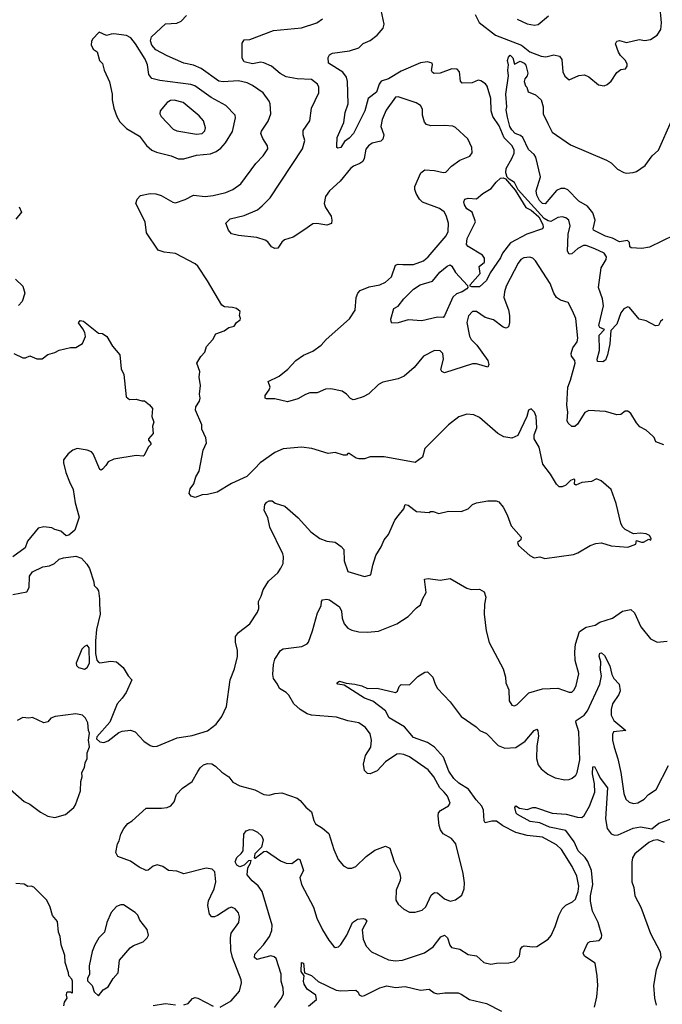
# Model space of a CAD drawing. Extents: x 2057697 to 2160550, y 827490 to 1016834.
# Tile 287 of 509: x 2131073 to 2135660, y 906251 to 913276. Entities that reach past the tile are written whole.
import ezdxf

# ---------------------------------------------------------------- set-up
doc = ezdxf.new("R2010")
doc.units = 0

msp = doc.modelspace()

# ---------------------------------------------------------------- linework, layer by layer
at = {"layer": '0CON20XD'}
for points in [[(2134323.8, 913313.8), (2134353.3, 913255), (2134469.2, 913165), (2134654.5, 913094.5), (2134715, 913047.5), (2134795, 913015.4), (2134828.2, 913011.8), (2134885, 913024.3), (2134925.7, 913015.7), (2134942.7, 912992.7), (2134949.2, 912905), (2134965, 912873.3), (2134995, 912847.5), (2135065, 912877.5), (2135105, 912883.3), (2135135, 912868.8), (2135205, 912812), (2135245, 912804), (2135267, 912813), (2135295, 912836.7), (2135335, 912900), (2135365, 912920), (2135397.5, 912925), (2135408.8, 912945), (2135408.3, 912958.3), (2135398, 912985), (2135361.7, 913021.7), (2135347.1, 913045), (2135326.7, 913103.3), (2135335, 913122.5), (2135355, 913128.8), (2135404.2, 913114.2), (2135495, 913135.8), (2135535, 913128.6), (2135575, 913135.6), (2135622.9, 913165), (2135648.5, 913205), (2135653.9, 913253.9), (2135642.4, 913382.4)], [(2132055, 908093.8), (2132197.7, 908152.3), (2132305, 908170), (2132415, 908202.9), (2132475, 908250), (2132515.4, 908304.6), (2132550.6, 908375), (2132575.6, 908565), (2132607.1, 908645), (2132627.2, 908732.8), (2132628.8, 908775), (2132613.8, 908835), (2132614.5, 908875), (2132635.4, 908904.6), (2132715.8, 908965), (2132771.2, 909048.8), (2132780, 909075), (2132776.7, 909125), (2132797.7, 909162.3), (2132812.3, 909207.7), (2132849.5, 909270.5), (2132915, 909330), (2132937.6, 909362.4), (2132954, 909395), (2132955.7, 909445), (2132951.4, 909465), (2132858, 909655), (2132843.8, 909725), (2132818.8, 909775), (2132824.1, 909815.9), (2132837, 909833), (2132855, 909842.5), (2132875, 909842.5), (2132897.5, 909827.5), (2132965.8, 909805.8), (2133062.1, 909722.1), (2133151.9, 909621.9), (2133215, 909574.3), (2133265, 909555.8), (2133325, 909548), (2133367.3, 909517.3), (2133385.8, 909495.8), (2133389.2, 909415), (2133415, 909340), (2133535, 909303.3), (2133580, 909315), (2133593.3, 909385), (2133616.1, 909453.9), (2133652.5, 909515), (2133673.9, 909566.1), (2133705, 909602.5), (2133750, 909705), (2133774.3, 909735.7), (2133814.2, 909785.8), (2133825, 909817.5), (2133845, 909811.2), (2133905, 909766.2), (2133995, 909760), (2134005, 909767.5), (2134025, 909766.7), (2134065, 909753.3), (2134135, 909770), (2134225, 909767.1), (2134275, 909786.2), (2134305, 909816.2), (2134335, 909830), (2134415, 909843.3), (2134475, 909843.3), (2134492.5, 909835), (2134525, 909797.5), (2134553.9, 909743.9), (2134581.2, 909665), (2134652.5, 909585), (2134650, 909565), (2134627.5, 909545), (2134633.3, 909525), (2134715, 909453.3), (2134745, 909437.5), (2134785, 909443.3), (2134821.7, 909431.7), (2135025, 909460.8), (2135056.8, 909473.2), (2135144.4, 909525.6), (2135185, 909538.8), (2135225, 909543.8), (2135295, 909521.2), (2135415, 909513.3), (2135470, 909535), (2135475, 909560), (2135511.7, 909548.3), (2135525, 909547.5), (2135565, 909570), (2135578.3, 909561.7), (2135580, 909575), (2135567.5, 909595), (2135545, 909607.5), (2135505, 909612.5), (2135455, 909607.5), (2135395, 909637.5), (2135375, 909657.5), (2135363.6, 909683.6), (2135330.8, 909825), (2135294.2, 909924.2), (2135222.5, 909985), (2135190.7, 909999.3), (2135155, 909981.2), (2135085, 909973.5), (2135043.9, 909953.9), (2135032.9, 909962.9), (2135036.2, 909995), (2135027.7, 909997.7), (2135005, 909989.4), (2134972, 909955), (2134945, 909942.5), (2134925, 909944), (2134905, 909961.2), (2134863, 910033), (2134806.2, 910105), (2134780, 910225), (2134746, 910285), (2134746, 910315), (2134763.8, 910365), (2134760, 910445), (2134747.5, 910475), (2134725, 910500), (2134705, 910490), (2134692.5, 910445), (2134629.5, 910310.5), (2134585, 910290), (2134529.5, 910299.5), (2134485, 910322.5), (2134355, 910438.6), (2134315, 910457.5), (2134265, 910462.5), (2134207.3, 910442.7), (2134133.8, 910385), (2133965, 910217.5), (2133947.5, 910155), (2133895, 910117.5), (2133675, 910156.2), (2133575, 910156.7), (2133535, 910143.3), (2133495, 910143.3), (2133475, 910147.5), (2133425, 910180), (2133415, 910180), (2133405, 910170), (2133385, 910170), (2133325, 910187.5), (2133275, 910181.2), (2133157.6, 910217.6), (2133085, 910226.9), (2132955, 910214), (2132895, 910188), (2132788.8, 910115), (2132751.2, 910075), (2132693.6, 910016.4), (2132585, 909966.2), (2132483.9, 909906.1), (2132415, 909887.5), (2132375, 909886.7), (2132325, 909866.7), (2132296.4, 909876.4), (2132283.3, 909895), (2132290.5, 909929.5), (2132315.9, 909964.1), (2132331.2, 910015), (2132353.8, 910055), (2132383.3, 910205), (2132406.4, 910256.4), (2132401.7, 910291.7), (2132373.3, 910355), (2132373.3, 910385), (2132329.3, 910489.3), (2132330, 910515), (2132356.7, 910555), (2132362.5, 910575), (2132356.7, 910605), (2132363.3, 910665), (2132353.8, 910725), (2132360, 910765), (2132337.5, 910825), (2132366.4, 910873.6), (2132393.8, 910905), (2132406.8, 910943.2), (2132452, 910995), (2132473.8, 911035), (2132533.9, 911056.1), (2132565, 911080), (2132605, 911090), (2132620, 911115), (2132647.5, 911135), (2132650, 911145), (2132642.5, 911165), (2132647.5, 911195), (2132620, 911215), (2132593, 911223), (2132535, 911226.7), (2132515, 911240), (2132415, 911413.8), (2132345, 911516.7), (2132326.7, 911535), (2132185, 911607.1), (2132105, 911616.7), (2132061.7, 911631.7), (2131978, 911755), (2131970, 911835), (2131902, 911965), (2131912, 911995), (2131935, 912021.2), (2132005, 912037.1), (2132045, 912034.3), (2132082.1, 912022.1), (2132166.7, 911975), (2132185, 911970.6), (2132255, 911993.1), (2132315, 912023.1), (2132396.4, 912013.6), (2132455, 912021.5), (2132544.2, 912044.2), (2132595.5, 912064.5), (2132652, 912105), (2132759.7, 912250.3), (2132812, 912305), (2132844.2, 912355), (2132842.5, 912375), (2132808.8, 912428.8), (2132794.4, 912465), (2132798.9, 912481.1), (2132847.2, 912552.8), (2132866, 912605), (2132861.2, 912675), (2132854.2, 912694.2), (2132810, 912755), (2132735, 912806.9), (2132696, 912826), (2132635, 912840.4), (2132525, 912832), (2132495, 912836.9), (2132367.9, 912927.9), (2132315, 912951.6), (2132245.6, 912965.6), (2132125, 913017.5), (2132045, 913060.4), (2132017.5, 913095), (2132007.1, 913125), (2132015, 913154.2), (2132115, 913246.2), (2132195, 913250.8), (2132225, 913266), (2132264.4, 913305.6)], [(2135663.9, 911136.1), (2135648.3, 911121.7), (2135632.5, 911095), (2135611.7, 911091.7), (2135545, 911127.5), (2135495, 911140), (2135425, 911223.3), (2135415, 911226.7), (2135385, 911213.1), (2135363.1, 911185), (2135336.6, 911103.4), (2135292, 911058), (2135285, 910963.3), (2135269.7, 910885), (2135255, 910848), (2135235, 910835.8), (2135197.7, 910837.7), (2135195.6, 910855), (2135212.2, 910915), (2135209.3, 911025), (2135246.7, 911065), (2135215, 911079.6), (2135206.5, 911095), (2135240, 911235), (2135233.8, 911285), (2135203.8, 911365), (2135222.5, 911505), (2135258.8, 911565), (2135262.5, 911585), (2135245, 911610.6), (2135177.7, 911642.3), (2135115.9, 911665.9), (2135096.7, 911665), (2135057.5, 911642.5), (2135015, 911605.7), (2134994.3, 911604.3), (2134983.5, 911625), (2134988.9, 911745), (2135002.9, 911805), (2134992, 911845), (2134971.3, 911861.3), (2134945, 911870), (2134915, 911865.8), (2134865, 911837.3), (2134845, 911840), (2134817.1, 911857.1), (2134631.1, 912061.1), (2134605.6, 912115.6), (2134568, 912138), (2134553.6, 912153.6), (2134542.6, 912182.6), (2134545.4, 912215), (2134585, 912284.6), (2134602.4, 912325), (2134603.5, 912345), (2134587.7, 912375), (2134532.3, 912432.3), (2134495, 912519.4), (2134451.1, 912585), (2134439.1, 912625), (2134437, 912713), (2134410.9, 912800.9), (2134397.5, 912817.5), (2134365, 912839.2), (2134345, 912844.2), (2134303.3, 912826.7), (2134232.2, 912822.2), (2134218.6, 912838.6), (2134211.9, 912905), (2134195, 912924.3), (2134157.5, 912925), (2134075, 912895.4), (2134032.7, 912892.7), (2134018.9, 912898.9), (2134012.5, 912912.5), (2134020.6, 912955), (2134017.1, 912967.1), (2133984.6, 912974.6), (2133935, 912969.2), (2133795, 912909.1), (2133705.8, 912855), (2133653, 912837.1), (2133638.3, 912815), (2133620.3, 912759.7), (2133561.6, 912715), (2133536.7, 912625), (2133455, 912464.6), (2133425, 912431.5), (2133391.9, 912408.1), (2133365, 912364.2), (2133345, 912358.8), (2133336.7, 912365), (2133336.1, 912376.1), (2133339.2, 912435), (2133388.1, 912541.9), (2133396.4, 912615), (2133417.1, 912675), (2133414, 912835), (2133405.7, 912865.7), (2133380.9, 912900.9), (2133277.8, 912965), (2133275, 913006), (2133285, 913024.3), (2133305, 913038.1), (2133426.3, 913053.7), (2133494, 913075), (2133525, 913105.8), (2133575, 913128.6), (2133624, 913165), (2133668.8, 913215), (2133674, 913245), (2133653.6, 913345)], [(2134625, 913279.2), (2134695.7, 913245.7), (2134747.3, 913237.3), (2134775, 913242.5), (2134847.3, 913302.7)], [(2135671.7, 910241.7), (2135615, 910263.3), (2135602.5, 910295), (2135592.5, 910305), (2135545, 910346.7), (2135500.5, 910370.5), (2135475, 910400), (2135435, 910467.5), (2135415, 910482.5), (2135395, 910483.3), (2135365, 910460), (2135335, 910457.1), (2135255, 910481.1), (2135135, 910488.1), (2135107.6, 910472.4), (2135055, 910390), (2135036.6, 910373.4), (2135014.3, 910374.3), (2134988.3, 910398.3), (2134980.6, 910415), (2134984.6, 910475), (2134978.5, 910525), (2134984.6, 910655), (2135004.5, 910705), (2135037.9, 910825), (2135036.2, 910845), (2135012.5, 910875), (2135008.9, 910895), (2135021.2, 910935), (2135051.2, 910978.8), (2135057, 911003), (2135042.9, 911145), (2135018.1, 911198.1), (2134989.2, 911259.2), (2134932.5, 911275), (2134904, 911295), (2134886, 911325), (2134859.2, 911395), (2134755, 911555.8), (2134735, 911574.2), (2134715, 911581.4), (2134672, 911578), (2134650.8, 911565), (2134631.4, 911538.6), (2134545.6, 911375), (2134532.5, 911335), (2134530, 911295), (2134562.4, 911205), (2134569.4, 911165), (2134570.5, 911115), (2134561.2, 911085), (2134545, 911076), (2134525, 911081.4), (2134455, 911134.5), (2134395, 911150.4), (2134335, 911193.6), (2134305, 911193.3), (2134276.9, 911163.1), (2134264.6, 911115), (2134285, 911018.8), (2134296.9, 910995), (2134336.4, 910955), (2134371.5, 910905), (2134415, 910843.3), (2134422, 910815), (2134415, 910796.7), (2134335, 910821.1), (2134305, 910820), (2134105, 910757.5), (2134085.8, 910765.8), (2134079.5, 910779.5), (2134098.9, 910855), (2134094.3, 910895), (2134074.4, 910914.4), (2134033.3, 910915), (2133955, 910874.4), (2133887.8, 910795), (2133817.7, 910732.3), (2133775, 910713.8), (2133665, 910689.4), (2133635, 910672.9), (2133565, 910607.8), (2133525, 910585.5), (2133465.9, 910565.9), (2133454.3, 910564.3), (2133435, 910574), (2133405.4, 910605.4), (2133374.6, 910624.6), (2133295, 910643.5), (2133255, 910638.9), (2133195.5, 910614.5), (2133145, 910613.1), (2133113, 910603), (2133057.9, 910572.1), (2132985, 910548.8), (2132895, 910571.4), (2132835, 910571.4), (2132826.1, 910576.1), (2132826, 910595), (2132853.8, 910635), (2132860, 910655), (2132847.5, 910695), (2132925, 910732), (2132986.4, 910783.6), (2133045, 910844.3), (2133098.6, 910881.4), (2133165, 910910), (2133225, 910954.3), (2133261.9, 910995), (2133428.3, 911141.7), (2133467.4, 911202.6), (2133475.7, 911295), (2133485.8, 911324.2), (2133503.8, 911345), (2133568.8, 911371.2), (2133645, 911384.2), (2133685, 911402.5), (2133728.3, 911441.7), (2133755.6, 911524.4), (2133775, 911532.9), (2133809.1, 911529.1), (2133885, 911530), (2133955, 911555.6), (2133988.1, 911585), (2134117.1, 911735), (2134132.2, 911765), (2134134.4, 911825), (2134118.3, 911878.3), (2134102.5, 911905), (2134069.6, 911929.6), (2133948, 911975), (2133927.5, 911995), (2133904.3, 912035), (2133893.1, 912065), (2133894.4, 912085), (2133936.8, 912183.2), (2133965.7, 912204.3), (2134035, 912200.6), (2134095, 912185.6), (2134115, 912188.6), (2134155, 912231.4), (2134215.5, 912274.5), (2134286.9, 912303.1), (2134302.7, 912327.3), (2134301.4, 912365), (2134271.4, 912425), (2134185, 912508), (2134165, 912517.5), (2134105, 912521.4), (2134007.8, 912517.8), (2133977.9, 912527.9), (2133962.5, 912545), (2133948.1, 912595), (2133947.9, 912637.9), (2133933.8, 912665), (2133902.1, 912682.1), (2133775, 912726.2), (2133755, 912722.5), (2133689.1, 912630.9), (2133660, 912565), (2133651.8, 912515), (2133671.8, 912455), (2133666.1, 912423.9), (2133650, 912410), (2133590, 912395), (2133563.5, 912376.5), (2133545, 912353.3), (2133532.5, 912285), (2133522.9, 912265), (2133500.9, 912249.1), (2133455, 912231.5), (2133435, 912215.6), (2133360, 912125), (2133284.7, 912055.3), (2133256.7, 912015), (2133245.6, 911965), (2133255.4, 911935.4), (2133295.7, 911875), (2133302, 911845), (2133298.8, 911821.2), (2133265, 911810), (2133195, 911821.1), (2133165, 911818.9), (2133100.8, 911775), (2133025.4, 911724.6), (2132964.3, 911705.7), (2132945, 911688.8), (2132915, 911646), (2132895, 911642.5), (2132871.2, 911655), (2132845, 911690), (2132825, 911702), (2132765, 911722), (2132635, 911735.8), (2132585, 911748.8), (2132564, 911775), (2132543.8, 911825), (2132575, 911854.2), (2132675, 911878.5), (2132769.8, 911920.2), (2132805, 911946.9), (2132860, 912005), (2133090.9, 912355), (2133109.4, 912415), (2133096.9, 912455), (2133097.1, 912485), (2133144.2, 912555), (2133157.1, 912645), (2133208.5, 912755), (2133209.4, 912795), (2133199.2, 912815), (2133155, 912848.5), (2133054.7, 912854.7), (2132975, 912869.1), (2132932.6, 912892.6), (2132870, 912945), (2132815, 912969.1), (2132795, 912972), (2132735, 912962.4), (2132675, 912974.7), (2132661.4, 913001.4), (2132661.9, 913108.1), (2132675, 913131.4), (2132715, 913135.7), (2132885, 913199.6), (2133085, 913218.9), (2133195.4, 913254.6), (2133235, 913281.2)], [(2132205, 912282.9), (2132245, 912284.4), (2132335, 912310.6), (2132435, 912319.6), (2132475, 912336.2), (2132509.7, 912360.3), (2132542.7, 912397.3), (2132591.8, 912478.2), (2132614.2, 912575), (2132610.8, 912595), (2132545, 912663.5), (2132441.1, 912721.1), (2132324.1, 912804.1), (2132294.7, 912814.7), (2132073.3, 912843.3), (2132016.8, 912856.8), (2131995.5, 912885), (2131984.5, 912955), (2131970, 912995), (2131900.8, 913105), (2131866.4, 913146.4), (2131835, 913162.7), (2131745, 913176.2), (2131726, 913174), (2131693.8, 913163.8), (2131641.7, 913188.3), (2131593.9, 913136.1), (2131585, 913120), (2131583.6, 913096.4), (2131597, 913067), (2131625.9, 913045.9), (2131642.5, 912985), (2131663.6, 912963.6), (2131676.7, 912915), (2131715, 912832.5), (2131734.2, 912745), (2131734.2, 912705), (2131745.8, 912645), (2131765.7, 912585.7), (2131787.3, 912547.3), (2131835, 912498.8), (2131928.8, 912445), (2131978.9, 912378.9), (2132016.2, 912345), (2132050.2, 912330.2), (2132155, 912305.6), (2132205, 912282.9)], [(2135745, 911738), (2135567.9, 911652.1), (2135513.4, 911643.4), (2135437.2, 911647.2), (2135429.1, 911655), (2135425.8, 911685.8), (2135410.5, 911700.5), (2135355, 911691.6), (2135305, 911717), (2135255, 911730.7), (2135168.6, 911775), (2135165.5, 911785), (2135180.3, 911845), (2135165, 911898.5), (2135125.7, 911945.7), (2135065, 911980.4), (2134985, 912061.1), (2134965, 912071.5), (2134935, 912072), (2134905, 912058.2), (2134825, 911963.3), (2134805, 911964.2), (2134784.4, 911985), (2134763.8, 912025), (2134760.4, 912055), (2134791.8, 912155), (2134757.8, 912295), (2134745.4, 912315.4), (2134705, 912349.2), (2134665.2, 912435.2), (2134649, 912449), (2134610.4, 912465), (2134585, 912489.6), (2134571.3, 912515), (2134555, 912580), (2134546.2, 912633.8), (2134550, 912655), (2134542.1, 912745), (2134561.9, 912875), (2134557.5, 912915), (2134562, 912955), (2134556, 912985), (2134562.3, 913007.7), (2134575, 913022.5), (2134593.3, 913005), (2134605, 912960), (2134645, 912980), (2134675, 912965.8), (2134685, 912952.5), (2134700, 912895), (2134696.2, 912875), (2134680, 912855), (2134673.9, 912836.1), (2134683.3, 912805), (2134692.5, 912795), (2134702.3, 912762.3), (2134755, 912741.2), (2134795, 912703.3), (2134808.6, 912655), (2134810, 912605), (2134844.1, 912535.9), (2134874, 912474), (2135005, 912383.8), (2135262.7, 912272.7), (2135294.1, 912254.1), (2135339.3, 912209.3), (2135386.1, 912186.1), (2135405, 912181.2), (2135453, 912187), (2135475, 912193.3), (2135537.5, 912235), (2135587.5, 912305), (2135633.6, 912346.4), (2135726, 912555)], [(2132335, 912460.4), (2132375, 912463.3), (2132395, 912484), (2132400, 912505), (2132385, 912554), (2132355, 912590), (2132240, 912685), (2132177, 912703), (2132149.4, 912700.6), (2132125.4, 912684.6), (2132077.1, 912625), (2132074.4, 912605), (2132082.9, 912585), (2132168, 912495), (2132195, 912483.5), (2132335, 912460.4)], [(2134300, 911370), (2134287.5, 911375), (2134287.5, 911385), (2134360, 911465), (2134352.5, 911515), (2134390, 911545), (2134390, 911575), (2134376.4, 911596.4), (2134275, 911656.7), (2134263, 911673), (2134266.4, 911715), (2134326.7, 911835), (2134303.8, 911903.8), (2134265, 911927.1), (2134248.9, 911955), (2134243.1, 911976.9), (2134251.2, 911995), (2134275, 912002.5), (2134335, 911997.5), (2134380, 912035), (2134438.5, 912071.5), (2134475, 912117.8), (2134505, 912144.3), (2134525, 912147.5), (2134541.2, 912141.2), (2134608.7, 912058.7), (2134686, 911936), (2134725, 911917.5), (2134779.1, 911869.1), (2134806.2, 911815), (2134810, 911795), (2134805, 911784.2), (2134692, 911745), (2134576.4, 911683.6), (2134519.3, 911610.7), (2134505, 911578), (2134430.8, 911469.2), (2134404.5, 911415), (2134355, 911370.6), (2134300, 911370)], [(2131070.3, 911940.3), (2131086.2, 911903.8), (2131046.7, 911853.3)], [(2133730.7, 911110.7), (2133723.6, 911123.6), (2133721.7, 911138.3), (2133743.8, 911215), (2133775, 911232), (2133814.5, 911285), (2133885, 911353.3), (2133932, 911385), (2134019.2, 911410.8), (2134071.8, 911475), (2134125, 911516.9), (2134146.2, 911526.2), (2134158.3, 911518.3), (2134185, 911472.5), (2134270, 911380), (2134272.5, 911365), (2134263.8, 911355), (2134232, 911335), (2134190, 911320), (2134164.4, 911295.6), (2134105, 911162.5), (2134095, 911151.2), (2134055, 911152.5), (2133943.6, 911126.4), (2133845, 911134), (2133775, 911114.2), (2133730.7, 911110.7)], [(2131044.1, 911424.1), (2131096.7, 911375), (2131111.2, 911325), (2131091.2, 911265), (2131065, 911236.7)], [(2131032.5, 910895), (2131095, 910863.3), (2131115, 910863.3), (2131145, 910876.7), (2131195, 910857.5), (2131235, 910857.5), (2131275, 910886.7), (2131325, 910902), (2131355, 910918.8), (2131435, 910936.2), (2131475, 910937.5), (2131522.5, 910965), (2131542.5, 911015), (2131537.5, 911045), (2131525, 911070), (2131493, 911113), (2131505, 911130), (2131530, 911125), (2131635, 911040), (2131665, 911037.5), (2131696.4, 911016.4), (2131737, 910947), (2131788.8, 910885), (2131797.5, 910785), (2131817.5, 910745), (2131834.1, 910584.1), (2131857, 910567), (2131905, 910568.8), (2131945, 910556.7), (2131965, 910557.5), (2131999.3, 910529.3), (2132021.7, 910501.7), (2132017.5, 910445), (2132030, 910405), (2132022.5, 910375), (2132026.4, 910323.6), (2131992.5, 910285), (2131992.5, 910275), (2132010, 910255), (2132010, 910245), (2131990, 910225), (2131963, 910167), (2131955, 910162.5), (2131904.1, 910165.9), (2131745, 910140), (2131705, 910122), (2131687.1, 910095), (2131665, 910068.8), (2131655, 910062.5), (2131645, 910067.5), (2131598.3, 910178.3), (2131585, 910193.3), (2131555, 910204), (2131484.2, 910215.8), (2131452.5, 910205), (2131420.5, 910179.5), (2131386.7, 910135), (2131386.2, 910115), (2131403.8, 910045), (2131428.3, 909978.3), (2131456.2, 909925), (2131470, 909830), (2131497.7, 909727.7), (2131466.1, 909633.9), (2131425, 909597.5), (2131405, 909592.5), (2131366.1, 909626.1), (2131325, 909637.5), (2131301.7, 909651.7), (2131245, 909657.5), (2131205, 909647.5), (2131130, 909555), (2131113, 909507), (2131025, 909442.5)], [(2131025, 909174), (2131125, 909193.8), (2131140, 909225), (2131143.8, 909305), (2131163.9, 909336.1), (2131238.3, 909371.7), (2131285, 909380), (2131322.5, 909395), (2131355, 909426.7), (2131385, 909436.7), (2131475, 909447.5), (2131515, 909433.3), (2131552.3, 909392.3), (2131571.2, 909361.2), (2131602.5, 909265), (2131605, 909240), (2131625, 909220), (2131635, 909200), (2131644.2, 909145), (2131643.8, 909105)], [(2132505, 906230.6), (2132583.8, 906275), (2132641.2, 906345), (2132655.9, 906404.1), (2132653.8, 906425), (2132592.5, 906585), (2132581.3, 906635), (2132577.3, 906725), (2132582.5, 906757.5), (2132638, 906835), (2132641.4, 906875), (2132635, 906902.5), (2132611.7, 906931.7), (2132585, 906944), (2132565, 906937.5), (2132485.4, 906884.6), (2132465, 906875.7), (2132445, 906875.7), (2132428.9, 906895), (2132416.7, 906955), (2132421.5, 906988.5), (2132437.9, 907025), (2132460.9, 907075), (2132474.3, 907125.7), (2132465.6, 907195), (2132446, 907216), (2132405, 907221.8), (2132245, 907182.2), (2132195, 907201.4), (2132135, 907205.6), (2132095, 907233.3), (2132055, 907245.4), (2132025, 907237.5), (2131990.9, 907209.1), (2131975, 907205.6), (2131925, 907228.9), (2131865, 907272.9), (2131775, 907306.2), (2131760, 907335), (2131771.2, 907395), (2131783.9, 907416.1), (2131796.2, 907465), (2131816.2, 907505), (2131845, 907540), (2131875, 907560), (2131975, 907651.2), (2132085, 907651.4), (2132125, 907655.8), (2132152.4, 907667.6), (2132175.7, 907695), (2132192.6, 907747.4), (2132235, 907793.1), (2132305, 907840), (2132345, 907911.2), (2132360.7, 907939.3), (2132385, 907959.4), (2132415, 907968.9), (2132445, 907965.6), (2132471.1, 907951.1), (2132516.4, 907906.4), (2132566.2, 907875), (2132595, 907836.7), (2132645, 907808.8), (2132752.3, 907782.3), (2132815, 907746.7), (2132855, 907743.3), (2132893.9, 907756.1), (2132945, 907759.2), (2133055, 907720.8), (2133075.4, 907705.4), (2133115, 907657.1), (2133155.8, 907625), (2133172, 907562), (2133185, 907538), (2133235, 907507.5), (2133279.8, 907469.8), (2133315.6, 907355.6), (2133346.2, 907285), (2133385, 907238.8), (2133415, 907222), (2133445, 907222), (2133473.3, 907235), (2133545.5, 907304.5), (2133608.3, 907351.7), (2133685, 907379.2), (2133716, 907365), (2133747, 907267), (2133785, 907192.5), (2133792, 907155), (2133790, 907135), (2133760.8, 907065), (2133757.5, 906995), (2133774, 906965), (2133815, 906928.8), (2133855, 906908.8), (2133895, 906908), (2133945, 906922), (2133973.2, 906946.8), (2134009.7, 907030.3), (2134035, 907048.8), (2134055.7, 907045.7), (2134105, 907004), (2134145, 906986.2), (2134183.6, 906996.4), (2134229.5, 907030.5), (2134245.8, 907075), (2134247.7, 907117.7), (2134238, 907185), (2134185.8, 907395), (2134156, 907435), (2134095, 907468), (2134076.9, 907495), (2134066.8, 907526.8), (2134059.2, 907595), (2134063, 907617), (2134077, 907633), (2134135, 907666.7), (2134146.7, 907685), (2134127.5, 907735), (2134104.2, 907765), (2134072.9, 907795), (2134030, 907875), (2133989.2, 907925), (2133855, 908015.7), (2133815, 908034.2), (2133785, 908039.2), (2133764.3, 908035.7), (2133685, 907981.2), (2133625, 907916), (2133575, 907894.3), (2133555, 907896.7), (2133535, 907920), (2133528, 907965), (2133541.9, 908025), (2133579.5, 908085), (2133583.5, 908135), (2133575, 908181.2), (2133541.9, 908225), (2133495, 908259.1), (2133415, 908273.3), (2133335, 908300.6), (2133155, 908313.8), (2133125, 908323.8), (2133074.6, 908354.6), (2133030, 908395), (2132995, 908457.5), (2132976.1, 908476.1), (2132926.7, 908505), (2132914, 908535), (2132885.8, 908575), (2132879.2, 908605), (2132884, 908675), (2132895, 908712.5), (2132934.3, 908775.7), (2132955, 908787.5), (2133087.5, 908805), (2133125, 908824), (2133133.8, 908835), (2133164.3, 908915), (2133198, 909045), (2133224, 909095), (2133226.7, 909125), (2133233.9, 909136.1), (2133265, 909141.2), (2133285, 909135.7), (2133355, 909086.2), (2133369.2, 909055), (2133375.6, 909005.6), (2133388.6, 908965), (2133415, 908934), (2133445, 908920), (2133495, 908909.2), (2133555, 908905.8), (2133634.1, 908914.1), (2133765, 908966), (2133845, 909018), (2133905, 909078.8), (2133935, 909100), (2133948.3, 909141.7), (2133975, 909190), (2133963.8, 909285), (2133989.7, 909289.7), (2134075, 909277.1), (2134145, 909288), (2134265, 909219.2), (2134295, 909210.8), (2134355, 909213.8), (2134388.8, 909195), (2134400, 909155), (2134390.6, 909105), (2134387.5, 909035), (2134402, 908915), (2134425, 908832.5), (2134524, 908645), (2134540, 908585), (2134543.1, 908545), (2134564.4, 908495), (2134567, 908417), (2134585, 908386.2), (2134605, 908380.8), (2134625, 908389.2), (2134707.9, 908472.1), (2134805, 908502), (2134914.5, 908505.5), (2134995, 908476.9), (2135015, 908479.2), (2135031.4, 908495), (2135045.5, 908525), (2135065, 908610), (2135038.4, 908705), (2135035.3, 908765), (2135039.3, 908820.7), (2135068.5, 908911.5), (2135117.6, 908942.4), (2135180, 908955), (2135213.3, 908976.7), (2135305, 909005.6), (2135375, 909055.6), (2135435, 909067.5), (2135461.2, 909045), (2135507.1, 908945), (2135575, 908858.6), (2135624.1, 908835.9), (2135695, 908840.8)], [(2131643.8, 909105), (2131648.6, 909035), (2131620.8, 908925), (2131614.2, 908845), (2131614.4, 908755), (2131625, 908706.7), (2131635, 908691.2), (2131645, 908688), (2131725, 908700), (2131763.6, 908693.6), (2131812.5, 908655), (2131846.7, 908595), (2131873.3, 908565), (2131833.3, 908475), (2131805.8, 908434.2), (2131768.8, 908395), (2131715.8, 908264.2), (2131625, 908160), (2131622.5, 908145), (2131645, 908123.3), (2131675, 908120), (2131705, 908130), (2131780.5, 908189.5), (2131805, 908198.8), (2131865, 908206.2), (2131897.5, 908195), (2131958.3, 908128.3), (2132005, 908096.7), (2132025, 908090), (2132055, 908093.8)], [(2131535, 908642.5), (2131555, 908654), (2131571.1, 908685), (2131570, 908795), (2131555, 908813.8), (2131535, 908804), (2131516, 908785), (2131476, 908685), (2131478.8, 908668.8), (2131493.3, 908653.3), (2131535, 908642.5)], [(2134475.7, 906544.3), (2134563.9, 906546.1), (2134605, 906556.7), (2134641.2, 906595), (2134646.7, 906645), (2134658.8, 906661.2), (2134675, 906668), (2134735, 906660), (2134765, 906662.7), (2134845.4, 906714.6), (2134867, 906743), (2134895.5, 906805), (2134920.6, 906885), (2134945, 906931.2), (2134970.9, 906959.1), (2135018.7, 906981.3), (2135039.4, 907000.6), (2135060, 907055), (2135063.8, 907095), (2135050, 907165), (2135017.1, 907235), (2134939.5, 907355), (2134905, 907389.1), (2134805, 907442.8), (2134695, 907456.2), (2134615, 907477.9), (2134522.9, 907525), (2134477.2, 907557.2), (2134442.9, 907557.1), (2134395, 907546), (2134388.9, 907558.9), (2134383.8, 907635), (2134372.3, 907665), (2134330.6, 907710.6), (2134276.1, 907785), (2134208.9, 907828.9), (2134172.2, 907862.2), (2134136.3, 907915), (2134098.4, 908015), (2134034.6, 908085), (2133985, 908120), (2133885, 908153.5), (2133820.2, 908230.2), (2133711.2, 908295), (2133683.3, 908345), (2133595, 908414.4), (2133535, 908435.4), (2133388.6, 908528.6), (2133344.2, 908535), (2133338, 908545), (2133355, 908556.9), (2133402.7, 908542.7), (2133465.5, 908535.5), (2133514.4, 908524.4), (2133555, 908503.3), (2133625, 908505.4), (2133755, 908476.2), (2133770, 908485), (2133782.3, 908517.7), (2133795, 908532.5), (2133855, 908531.2), (2133915, 908588.8), (2133965, 908621.2), (2133985, 908622.5), (2134023.3, 908585), (2134038, 908535), (2134055.8, 908505), (2134145, 908410), (2134223.3, 908305), (2134331.7, 908231.7), (2134356.7, 908205), (2134405, 908184), (2134487.7, 908097.7), (2134535, 908078), (2134615, 908082.9), (2134680.8, 908129.2), (2134745, 908204), (2134765, 908213.3), (2134772.3, 908202.3), (2134776.9, 908165), (2134764.4, 908095.6), (2134761.5, 908005), (2134775, 907958.8), (2134795, 907930), (2134842.7, 907892.7), (2134895, 907867.8), (2134965, 907853.6), (2134995, 907855.5), (2135016, 907864), (2135041.9, 907885), (2135052.1, 907905), (2135070.5, 907995), (2135063.6, 908195), (2135042.7, 908265), (2135045.7, 908275), (2135102, 908315), (2135125.3, 908345), (2135214.6, 908535.4), (2135226.5, 908593.5), (2135219.6, 908635), (2135220.4, 908695), (2135210.3, 908735), (2135215, 908756), (2135225, 908759.2), (2135248.5, 908738.5), (2135284.6, 908665), (2135300.4, 908605), (2135315, 908575.8), (2135351.5, 908535), (2135358.5, 908488.5), (2135349.7, 908460.3), (2135303.6, 908395), (2135294.1, 908355), (2135294.7, 908314.7), (2135313.1, 908275), (2135400.8, 908205), (2135312.5, 908195), (2135305.6, 908175), (2135305.5, 908135), (2135315.4, 908085), (2135343.1, 908003.1), (2135364.6, 907905), (2135385.4, 907755), (2135399.4, 907715), (2135423.9, 907693.9), (2135455, 907684.4), (2135485, 907689.4), (2135530, 907715), (2135561.7, 907748.3), (2135615.4, 907784.6), (2135704.6, 907955.4)], [(2131325, 907584.4), (2131400, 907605), (2131460, 907655), (2131472.5, 907675), (2131507.5, 907775), (2131510.5, 907839.5), (2131520, 907875), (2131516.7, 907905), (2131535, 907940), (2131540, 907975), (2131554, 908005), (2131554.3, 908045), (2131572.7, 908087.3), (2131564.4, 908135.6), (2131572, 908185), (2131564.3, 908205), (2131559.7, 908259.7), (2131543, 908293), (2131522.5, 908315), (2131475, 908324), (2131325.8, 908304.2), (2131296.4, 908293.6), (2131275, 908267.5), (2131245, 908260), (2131165, 908296.7), (2131137.5, 908292.5), (2131095, 908296.7), (2131055, 908276.7)], [(2135175, 906230), (2135192.1, 906305), (2135199.1, 906385), (2135195.6, 906455), (2135180.8, 906545), (2135105.8, 906595), (2135095.7, 906615), (2135129.4, 906690.6), (2135145, 906698.9), (2135210, 906705), (2135225, 906724), (2135229.5, 906745), (2135202.9, 906835), (2135161.5, 906915), (2135146.9, 906986.9), (2135147, 907025), (2135163.5, 907105), (2135154.7, 907205.3), (2135129.5, 907269.5), (2135108.5, 907298.5), (2135058.8, 907345), (2135030.1, 907410.1), (2134972.2, 907492.2), (2134855, 907515.4), (2134785, 907546.4), (2134716.2, 907555), (2134626.7, 907605), (2134616.7, 907615), (2134607.5, 907655), (2134615, 907666.7), (2134640.6, 907650.6), (2134695, 907640), (2134735, 907656), (2134755, 907655.8), (2134873.9, 907613.9), (2134975, 907608.6), (2135055, 907586), (2135085, 907583.8), (2135101.7, 907598.3), (2135140, 907665), (2135179.1, 907765), (2135176.4, 907825), (2135160.6, 907895), (2135164.4, 907945), (2135175, 907946.7), (2135199.1, 907899.1), (2135215.6, 907865), (2135268.2, 907795), (2135254, 907575), (2135266.2, 907506.2), (2135296.1, 907466.1), (2135318, 907458), (2135345, 907459.1), (2135452, 907508), (2135505, 907516.9), (2135585, 907503.5), (2135635, 907543.8), (2135715, 907572.3)], [(2131005.6, 907785.6), (2131105, 907698), (2131145, 907679.2), (2131221.3, 907621.3), (2131273.4, 907593.4), (2131325, 907584.4)], [(2132891.5, 906228.5), (2132943.1, 906295), (2132955.4, 906325), (2132953.4, 906365), (2132940, 906415), (2132940.3, 906465), (2132905, 906576.9), (2132889.8, 906589.7), (2132865, 906595.9), (2132765, 906570), (2132749.1, 906585), (2132752.4, 906607.6), (2132812.7, 906675), (2132856, 906735), (2132872.3, 906777.7), (2132876.6, 906815), (2132805, 907055.8), (2132776, 907096), (2132732.4, 907132.4), (2132696, 907175), (2132701.5, 907225), (2132721, 907259), (2132726.2, 907276.2), (2132706, 907275), (2132676, 907244), (2132645, 907231.1), (2132622.5, 907242.5), (2132612, 907268), (2132622.4, 907297.6), (2132655, 907326), (2132667.5, 907345), (2132673.3, 907465), (2132690.9, 907489.1), (2132715, 907498.7), (2132736.7, 907496.7), (2132769.8, 907479.8), (2132801.5, 907451.5), (2132811.9, 907425), (2132798.2, 907371.8), (2132752.4, 907325), (2132745.9, 907295.9), (2132755, 907294.6), (2132815, 907340), (2132835, 907344.4), (2132935, 907274.4), (2132975, 907258.6), (2133015, 907255.8), (2133060.5, 907289.5), (2133073.3, 907285), (2133100, 907205), (2133073.6, 907155), (2133084.6, 907105), (2133169.7, 906945), (2133195, 906866), (2133235, 906781.2), (2133279.3, 906709.3), (2133315, 906663.3), (2133325, 906656.7), (2133348.3, 906661.7), (2133365, 906677.5), (2133409.1, 906745), (2133449.4, 906835), (2133485, 906858.6), (2133525, 906863.8), (2133538.8, 906858.8), (2133550, 906845), (2133517.9, 906782.1), (2133524.4, 906715), (2133545.8, 906665), (2133585, 906624.2), (2133705, 906567.1), (2133755, 906560.6), (2133805, 906565.7), (2133963, 906617), (2134025, 906661.9), (2134078.8, 906731.2), (2134105, 906744.4), (2134126, 906726), (2134142.9, 906672.9), (2134155, 906656), (2134215, 906644.2), (2134275, 906607.1), (2134335, 906595.8), (2134385, 906549.2), (2134435, 906537.5), (2134475.7, 906544.3)], [(2135675.4, 907404.6), (2135625, 907423.3), (2135595, 907420), (2135564.8, 907405.2), (2135463.5, 907325), (2135448.2, 907295), (2135442.1, 907265), (2135442.5, 907125), (2135457.1, 907085), (2135464.5, 907025), (2135506.9, 906945), (2135575, 906757.1), (2135645.5, 906625), (2135649.5, 906585), (2135616.4, 906496.4), (2135596.2, 906385), (2135604.5, 906295), (2135615.6, 906245)], [(2131389.5, 906240.5), (2131393.8, 906265), (2131412.5, 906295), (2131406.7, 906315), (2131410, 906335), (2131415, 906340), (2131435, 906340), (2131445, 906330), (2131450, 906335), (2131450, 906415), (2131445, 906430), (2131423.6, 906453.6), (2131422.5, 906475), (2131398.3, 906548.3), (2131395, 906600), (2131368.8, 906675), (2131361.2, 906735), (2131350, 906765), (2131342.3, 906842.3), (2131306.7, 906885), (2131290, 906945), (2131266.2, 906995), (2131175, 907086.2), (2131155, 907093.3), (2131130.7, 907090.7), (2131105, 907108.8), (2131045, 907113.8)], [(2131635, 906312.5), (2131670, 906355), (2131703.9, 906376.1), (2131740, 906435), (2131775.5, 906474.5), (2131786.7, 906565), (2131862.5, 906655), (2131885, 906670), (2131953.6, 906696.4), (2131982.5, 906725), (2131992.5, 906745), (2131983.3, 906785), (2131931.2, 906851.2), (2131915.8, 906885.8), (2131897.5, 906905), (2131815, 906960), (2131795, 906960), (2131765, 906948.8), (2131726.2, 906905), (2131694.3, 906835.7), (2131678, 906765), (2131639.2, 906725), (2131610, 906675), (2131591.7, 906628.3), (2131568.8, 906525), (2131572.5, 906465), (2131557.5, 906435), (2131558.3, 906418.3), (2131590, 906385), (2131605, 906340), (2131635, 906312.5)], [(2133135, 906237.1), (2133192.5, 906285), (2133187.1, 906315), (2133125, 906360), (2133104.6, 906395), (2133100, 906415), (2133103.8, 906455), (2133081.4, 906485), (2133085, 906550), (2133098.8, 906545), (2133106, 906476), (2133125, 906468.6), (2133156.3, 906456.3), (2133204.3, 906414.3), (2133332.4, 906352.4), (2133365, 906346.9), (2133472.7, 906352.7), (2133488.7, 906338.7), (2133497.5, 906317.5), (2133515, 906309.2), (2133535, 906312.9), (2133642.7, 906367.3), (2133695, 906382.4), (2133755, 906370.4), (2133825, 906378.9), (2133935, 906350.7), (2133995, 906358.1), (2134032, 906332), (2134055, 906326.5), (2134106.9, 906333.1), (2134202.7, 906332.7), (2134225, 906324.4), (2134285, 906284.6), (2134405, 906256.9), (2134512.3, 906202.3)], [(2132245, 906247.8), (2132275, 906257.1), (2132307.6, 906292.4), (2132325, 906299.4), (2132345, 906295.5), (2132455, 906238.1)], [(2132025, 906242.9), (2132115, 906257.5), (2132185, 906246.4)]]:
    msp.add_lwpolyline(points, dxfattribs=at)

doc.saveas('drawing.dxf')
